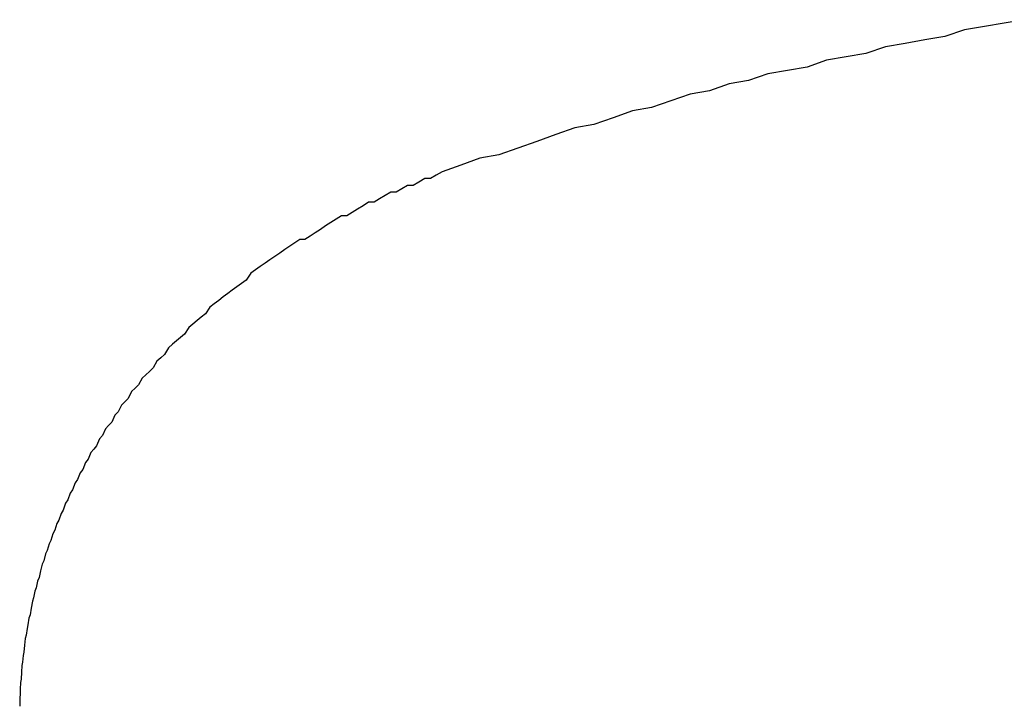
# Model space of a CAD drawing. Extents: x 1107 to 4046, y 937 to 3355.
# Tile 608 of 656: x 2195.48 to 2198.39, y 2704.97 to 2706.99. Entities that reach past the tile are written whole.
import ezdxf

# ---------------------------------------------------------------- set-up
doc = ezdxf.new("R2010")
doc.units = 0
doc.layers.add('KF_VIDA_L___C_REAR', color=7, linetype='CONTINUOUS')

# ---------------------------------------------------------------- blocks, each defined once
blk = doc.blocks.new('KF_VIDA_L___C_REAR')
at = {"layer": 'KF_VIDA_L___C_REAR'}
for points in [[(11.4721, 1017.78, 0), (11.4133, 1017.77, 0), (11.3546, 1017.76, 0), (11.296, 1017.75, 0), (11.2374, 1017.73, 0), (11.1789, 1017.72, 0), (11.1206, 1017.71, 0), (11.0623, 1017.7, 0), (11.0041, 1017.68, 0), (10.9459, 1017.67, 0), (10.8879, 1017.66, 0), (10.83, 1017.64, 0), (10.7722, 1017.63, 0), (10.7144, 1017.62, 0), (10.6568, 1017.6, 0), (10.5993, 1017.59, 0), (10.5418, 1017.57, 0), (10.4845, 1017.56, 0), (10.4273, 1017.54, 0), (10.3702, 1017.52, 0), (10.3132, 1017.51, 0), (10.2563, 1017.49, 0), (10.1996, 1017.47, 0), (10.143, 1017.46, 0), (10.0864, 1017.44, 0), (10.03, 1017.42, 0), (9.97378, 1017.4, 0), (9.91764, 1017.38, 0), (9.86163, 1017.37, 0), (9.80575, 1017.35, 0), (9.75, 1017.33, 0)], [(9.75, 1017.33, 0), (9.73285, 1017.32, 0), (9.71576, 1017.31, 0), (9.69874, 1017.31, 0), (9.68179, 1017.3, 0), (9.66491, 1017.29, 0), (9.6481, 1017.29, 0), (9.63137, 1017.28, 0), (9.61471, 1017.27, 0), (9.59812, 1017.27, 0), (9.58162, 1017.26, 0), (9.56519, 1017.25, 0), (9.54884, 1017.24, 0), (9.53258, 1017.24, 0), (9.51639, 1017.23, 0), (9.5003, 1017.22, 0), (9.48428, 1017.21, 0), (9.46836, 1017.2, 0), (9.45252, 1017.2, 0), (9.43678, 1017.19, 0), (9.42112, 1017.18, 0), (9.40556, 1017.17, 0), (9.39009, 1017.16, 0), (9.37472, 1017.15, 0), (9.35944, 1017.14, 0), (9.34426, 1017.13, 0), (9.32918, 1017.13, 0), (9.3142, 1017.12, 0), (9.29933, 1017.11, 0), (9.28455, 1017.1, 0), (9.26988, 1017.09, 0), (9.25532, 1017.08, 0), (9.24086, 1017.07, 0), (9.22652, 1017.06, 0), (9.21228, 1017.05, 0), (9.19815, 1017.04, 0), (9.18413, 1017.03, 0), (9.17023, 1017.01, 0), (9.15644, 1017, 0), (9.14277, 1016.99, 0), (9.12921, 1016.98, 0), (9.11577, 1016.97, 0), (9.10245, 1016.96, 0), (9.08925, 1016.95, 0), (9.07617, 1016.94, 0), (9.06321, 1016.93, 0), (9.05038, 1016.91, 0), (9.03767, 1016.9, 0), (9.02509, 1016.89, 0), (9.01263, 1016.88, 0), (9.0003, 1016.87, 0), (8.9881, 1016.85, 0), (8.97603, 1016.84, 0), (8.96409, 1016.83, 0), (8.95229, 1016.82, 0), (8.94061, 1016.81, 0), (8.92907, 1016.79, 0), (8.91767, 1016.78, 0), (8.9064, 1016.77, 0), (8.89526, 1016.75, 0), (8.88427, 1016.74, 0), (8.87341, 1016.73, 0), (8.8627, 1016.72, 0), (8.85212, 1016.7, 0), (8.84169, 1016.69, 0), (8.8314, 1016.68, 0), (8.82125, 1016.66, 0), (8.81124, 1016.65, 0), (8.80139, 1016.64, 0), (8.79167, 1016.62, 0), (8.78211, 1016.61, 0), (8.77269, 1016.59, 0), (8.76342, 1016.58, 0), (8.7543, 1016.57, 0), (8.74533, 1016.55, 0), (8.73651, 1016.54, 0), (8.72784, 1016.52, 0), (8.71932, 1016.51, 0), (8.71096, 1016.5, 0), (8.70275, 1016.48, 0), (8.69469, 1016.47, 0), (8.68679, 1016.45, 0), (8.67905, 1016.44, 0), (8.67146, 1016.42, 0), (8.66403, 1016.41, 0), (8.65676, 1016.39, 0), (8.64964, 1016.38, 0), (8.64268, 1016.36, 0), (8.63589, 1016.35, 0), (8.62925, 1016.33, 0), (8.62278, 1016.32, 0), (8.61646, 1016.3, 0), (8.61031, 1016.29, 0), (8.60432, 1016.27, 0), (8.59849, 1016.26, 0), (8.59283, 1016.24, 0), (8.58733, 1016.23, 0), (8.58199, 1016.21, 0), (8.57682, 1016.2, 0), (8.57182, 1016.18, 0), (8.56698, 1016.17, 0), (8.5623, 1016.15, 0), (8.55779, 1016.13, 0), (8.55345, 1016.12, 0), (8.54928, 1016.1, 0), (8.54527, 1016.09, 0), (8.54144, 1016.07, 0), (8.53777, 1016.06, 0), (8.53427, 1016.04, 0), (8.53093, 1016.02, 0), (8.52777, 1016.01, 0), (8.52478, 1015.99, 0), (8.52195, 1015.98, 0), (8.5193, 1015.96, 0), (8.51681, 1015.95, 0), (8.5145, 1015.93, 0), (8.51236, 1015.91, 0), (8.51039, 1015.9, 0), (8.50858, 1015.88, 0), (8.50695, 1015.87, 0), (8.5055, 1015.85, 0), (8.50421, 1015.83, 0), (8.50309, 1015.82, 0), (8.50215, 1015.8, 0), (8.50137, 1015.79, 0), (8.50077, 1015.77, 0), (8.50034, 1015.75, 0)]]:
    blk.add_polyline3d(points, dxfattribs=at)

msp = doc.modelspace()

# ---------------------------------------------------------------- block references
at = {"layer": 'KF_VIDA_L___C_REAR'}
msp.add_blockref('KF_VIDA_L___C_REAR', (2186.9791, 1689.2132), dxfattribs=at)

doc.saveas('drawing.dxf')
